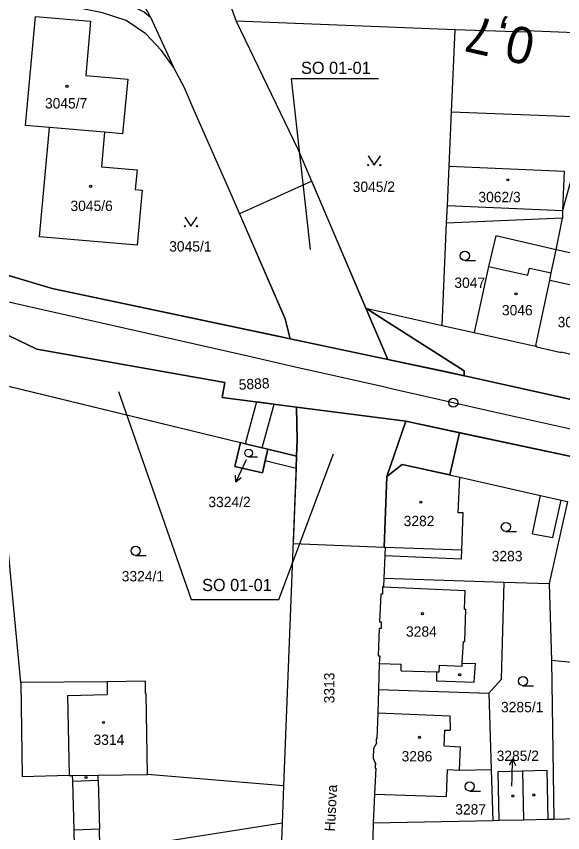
# Model space of a CAD drawing. Extents: x -738085 to -734306, y -1122197 to -1119753.
# Drawn here: x -734745.8 to -734656, y -1120277.9 to -1120143.5 of the extents above; entities that cross this region are included whole.
import ezdxf

# ---------------------------------------------------------------- set-up
doc = ezdxf.new("R2010")
doc.units = 0
for name, color, linetype in [('Dočasný zábor - do 1 roku', 7, 'Continuous'), ('Hranice parcel', 7, 'Continuous'), ('Parcelní čísla', 7, 'Continuous'), ('Pop  PČ popisy', 7, 'Continuous'), ('Popis PS-SO', 7, 'Continuous'), ('SŽDC', 7, 'Continuous'), ('VBř', 7, 'Continuous'), ('Vnitřní kresba', 7, 'Continuous'), ('Vrstva 1', 7, 'Continuous'), ('Vrstva 53', 7, 'Continuous'), ('Vrstva 7', 7, 'Continuous'), ('Značky budov', 7, 'Continuous'), ('Značky kultur', 7, 'Continuous')]:
    doc.layers.add(name, color=color, linetype=linetype)

msp = doc.modelspace()

# ---------------------------------------------------------------- linework, layer by layer
at = {"layer": 'Dočasný zábor - do 1 roku'}
for p, q in [((-734697.21, -1120170.68), (-734709.05, -1120176.02)), ((-734688.3, -1120191.56), (-734697.21, -1120170.68)), ((-734709.05, -1120176.02), (-734701.56, -1120193.32)), ((-734684.7, -1120199.99), (-734688.3, -1120191.56)), ((-734688.3, -1120191.56), (-734684.7, -1120199.99)), ((-734672.16, -1120201.86), (-734688.3, -1120191.56)), ((-734701.56, -1120193.32), (-734700.75, -1120196.59)), ((-734742.39, -1120198.31), (-734748.46, -1120195.41)), ((-734700.75, -1120196.59), (-734684.7, -1120199.99)), ((-734684.7, -1120199.99), (-734672.16, -1120202.69)), ((-734672.16, -1120202.69), (-734672.16, -1120201.86)), ((-734750.4, -1120203.56), (-734708.92, -1120213.68)), ((-734699.68, -1120207.84), (-734711.94, -1120206.26)), ((-734681.74, -1120210.16), (-734699.68, -1120207.84)), ((-734684.84, -1120219.24), (-734681.74, -1120210.16)), ((-734672.9, -1120212.05), (-734681.74, -1120210.16)), ((-734681.74, -1120210.16), (-734681.74, -1120210.16)), ((-734674.51, -1120219.01), (-734672.9, -1120212.05)), ((-734708.92, -1120213.68), (-734704.43, -1120214.77)), ((-734704.43, -1120214.77), (-734704.84, -1120216.6)), ((-734699.69, -1120215.93), (-734704.43, -1120214.77)), ((-734704.43, -1120214.77), (-734699.69, -1120215.93)), ((-734704.84, -1120216.6), (-734699.77, -1120217.88)), ((-734699.77, -1120217.88), (-734699.69, -1120215.93)), ((-734685.32, -1120230.86), (-734684.84, -1120219.24)), ((-734700.26, -1120230.3), (-734685.32, -1120230.86))]:
    msp.add_line(p, q, dxfattribs=at)
for points in [[(-734688.3, -1120191.56), (-734672.16, -1120201.86), (-734672.16, -1120202.69)], [(-734711.94, -1120206.26), (-734711.5, -1120203.79), (-734742.39, -1120198.31)], [(-734699.68, -1120207.84), (-734699.58, -1120213.2), (-734699.69, -1120215.93)], [(-734699.69, -1120215.93), (-734699.58, -1120213.2), (-734699.68, -1120207.84)], [(-734681.74, -1120210.16), (-734684.84, -1120219.24), (-734682.35, -1120217.26), (-734674.51, -1120219.01)], [(-734672.9, -1120212.05), (-734674.51, -1120219.01), (-734682.35, -1120217.26), (-734684.84, -1120219.24)], [(-734699.69, -1120215.93), (-734699.77, -1120217.88), (-734700.26, -1120230.3)]]:
    msp.add_lwpolyline(points, dxfattribs=at)
at = {"layer": 'Hranice parcel'}
for p, q in [((-734716.35, -1120125.79), (-734709.6, -1120144.34)), ((-734723.73, -1120143.69), (-734719.95, -1120151.88)), ((-734673.62, -1120145.74), (-734709.6, -1120144.34)), ((-734731.26, -1120162.62), (-734740.31, -1120161.83)), ((-734655.98, -1120175.49), (-734655.98, -1120176.76)), ((-734655.98, -1120176.76), (-734675.03, -1120177.58)), ((-734657.05, -1120181.95), (-734655.98, -1120176.76)), ((-734675.77, -1120194.41), (-734675.03, -1120177.58)), ((-734646.86, -1120184.23), (-734657.05, -1120181.95)), ((-734688.3, -1120191.56), (-734675.77, -1120194.41)), ((-734688.3, -1120191.56), (-734684.7, -1120199.99)), ((-734675.77, -1120194.41), (-734670.5, -1120195.57)), ((-734700.75, -1120196.59), (-734684.7, -1120199.99)), ((-734759.95, -1120201.23), (-734708.92, -1120213.68)), ((-734681.74, -1120210.16), (-734699.68, -1120207.84)), ((-734681.74, -1120210.16), (-734684.84, -1120219.24)), ((-734708.92, -1120213.68), (-734704.43, -1120214.77)), ((-734704.43, -1120214.77), (-734699.69, -1120215.93)), ((-734699.69, -1120215.93), (-734701.84, -1120270.16)), ((-734655.17, -1120223.37), (-734658.16, -1120236.85)), ((-734685.18, -1120232.28), (-734685.33, -1120236.01)), ((-734685.33, -1120236.01), (-734665.55, -1120236.62)), ((-734665.55, -1120236.62), (-734658.16, -1120236.85)), ((-734658.16, -1120236.85), (-734657.8, -1120249.53)), ((-734651.53, -1120250.18), (-734657.8, -1120249.53)), ((-734657.8, -1120249.53), (-734657.4, -1120275.69)), ((-734686.23, -1120254.29), (-734668.07, -1120254.9)), ((-734668.07, -1120254.9), (-734667.7, -1120267.49)), ((-734667.7, -1120267.49), (-734667.46, -1120275.9)), ((-734701.84, -1120270.16), (-734724.18, -1120268.31)), ((-734701.84, -1120270.16), (-734702.07, -1120276.31)), ((-734686.88, -1120271.51), (-734687.11, -1120276.3)), ((-734667.46, -1120275.9), (-734687.11, -1120276.3)), ((-734666.39, -1120275.88), (-734667.46, -1120275.9)), ((-734657.4, -1120275.69), (-734658.37, -1120275.71)), ((-734702.07, -1120276.31), (-734723.98, -1120279.74)), ((-734687.11, -1120276.3), (-734687.38, -1120287.23))]:
    msp.add_line(p, q, dxfattribs=at)
for points in [[(-734443.58, -1120106.95), (-734449.99, -1120133.29), (-734459.08, -1120154.68), (-734484.08, -1120187.66), (-734500.69, -1120202.26), (-734522.92, -1120216.44), (-734543.71, -1120224.54), (-734562.36, -1120229.51), (-734589.59, -1120229.56), (-734612.32, -1120225.54), (-734626.24, -1120221.38), (-734644.28, -1120218.16), (-734681.74, -1120210.16)], [(-735187.2, -1120177.07), (-735186.92, -1120175.94), (-735186.47, -1120174.12), (-735185.21, -1120172.48), (-735182.42, -1120171.13), (-735165.98, -1120166.38), (-735013.95, -1120116.34), (-735003.48, -1120113.01), (-735000.64, -1120112.19), (-735000, -1120112.13), (-734996.62, -1120111.83), (-734988.63, -1120112.11), (-734951.68, -1120115.51), (-734795.1, -1120131), (-734756.12, -1120134.99), (-734754.2, -1120137.32), (-734753.31, -1120137.78), (-734734.93, -1120139.52), (-734728.17, -1120141.08), (-734724.68, -1120142.84), (-734723.73, -1120143.69)], [(-734723.73, -1120143.69), (-734725.18, -1120140.86), (-734732.31, -1120124.29)], [(-734719.95, -1120151.88), (-734721.91, -1120149.18), (-734724.49, -1120146.43), (-734727.73, -1120144.25), (-734731.57, -1120142.94), (-734736.55, -1120141.99), (-734746.98, -1120140.71)], [(-734740.31, -1120161.83), (-734744.27, -1120161.48), (-734742.61, -1120143.59), (-734733.57, -1120144.32), (-734734.35, -1120153.3), (-734727.45, -1120153.86), (-734728.3, -1120162.89), (-734731.26, -1120162.62)], [(-734709.6, -1120144.34), (-734699.41, -1120165.53), (-734688.3, -1120191.56)], [(-734674.61, -1120168.17), (-734674.23, -1120159.26), (-734673.62, -1120145.74)], [(-734623.17, -1120147.65), (-734634.83, -1120147.22), (-734634.82, -1120146.97), (-734642.82, -1120146.66), (-734646.66, -1120146.57), (-734646.65, -1120146.28), (-734650.22, -1120146.13), (-734650.23, -1120146.43), (-734653.94, -1120146.26), (-734662.02, -1120145.93), (-734662.03, -1120146.17), (-734673.62, -1120145.74)], [(-734700.75, -1120196.59), (-734701.56, -1120193.32), (-734710.65, -1120172.31), (-734716.54, -1120159.04), (-734718.09, -1120155.33), (-734719.95, -1120151.88)], [(-734731.26, -1120162.62), (-734731.77, -1120168.29), (-734725.91, -1120168.82), (-734726.22, -1120172.05), (-734725.07, -1120172.15), (-734725.89, -1120181.22), (-734741.95, -1120179.82), (-734740.31, -1120161.83)], [(-734699.68, -1120207.84), (-734711.94, -1120206.26), (-734711.5, -1120203.79), (-734742.39, -1120198.31), (-734748.46, -1120195.41), (-734799.69, -1120183.7), (-734853.28, -1120170.95), (-734887.03, -1120164.91), (-734913.87, -1120162.91), (-734932.65, -1120163.73), (-734954.75, -1120168.56), (-734977.62, -1120176.17), (-734996.5, -1120184.52), (-735013.84, -1120194.15)], [(-734675.03, -1120177.58), (-734674.9, -1120174.66), (-734674.61, -1120168.17)], [(-734674.61, -1120168.17), (-734655.7, -1120169), (-734655.98, -1120175.49)], [(-734644.88, -1120172.99), (-734654.66, -1120170.67), (-734654.76, -1120171.11), (-734655.98, -1120175.49)], [(-734657.05, -1120181.95), (-734666.93, -1120179.68), (-734668.13, -1120184.69), (-734670.5, -1120195.57)], [(-734660.38, -1120197.73), (-734658.08, -1120186.95), (-734657.84, -1120185.77), (-734657.05, -1120181.95)], [(-734751.71, -1120184.82), (-734739.85, -1120188.3), (-734700.75, -1120196.59)], [(-734670.5, -1120195.57), (-734660.4, -1120197.83), (-734660.38, -1120197.73)], [(-734660.38, -1120197.73), (-734660.24, -1120197.79), (-734660.27, -1120197.93), (-734656.21, -1120198.85), (-734656.19, -1120198.75), (-734650.66, -1120200.04)], [(-734684.7, -1120199.99), (-734676.02, -1120201.83), (-734595.59, -1120219.69), (-734585.49, -1120220.06)], [(-734699.68, -1120207.84), (-734699.58, -1120213.2), (-734699.69, -1120215.93)], [(-734704.43, -1120214.77), (-734705.3, -1120218.66), (-734709.83, -1120217.6), (-734708.92, -1120213.68)], [(-734684.84, -1120219.24), (-734682.35, -1120217.26), (-734672.84, -1120219.38)], [(-734684.84, -1120219.24), (-734685.32, -1120230.86), (-734685.13, -1120230.87), (-734685.18, -1120232.28)], [(-734685.18, -1120232.28), (-734672.59, -1120232.82), (-734672.54, -1120231.34), (-734672.32, -1120225.25), (-734673.11, -1120225.22), (-734672.84, -1120219.38)], [(-734672.84, -1120219.38), (-734659.62, -1120222.37), (-734656.23, -1120223.13), (-734655.17, -1120223.37)], [(-734745, -1120253.17), (-734747.54, -1120226.51), (-734763.95, -1120228.37)], [(-734685.33, -1120236.01), (-734685.38, -1120237.41), (-734685.59, -1120237.4), (-734685.59, -1120237.59), (-734685.58, -1120238.61), (-734685.87, -1120238.6), (-734686.06, -1120243.18), (-734685.77, -1120243.19), (-734685.81, -1120244.27), (-734686.1, -1120244.26), (-734686.29, -1120248.78), (-734686, -1120248.79), (-734686.1, -1120250.03), (-734686.23, -1120254.29)], [(-734668.07, -1120254.9), (-734666, -1120252.6), (-734665.55, -1120236.62)], [(-734724.18, -1120268.31), (-734724.44, -1120254.99), (-734724.54, -1120254.99), (-734724.54, -1120252.96), (-734730.84, -1120253.02), (-734745, -1120253.17)], [(-734745, -1120253.17), (-734744.79, -1120268.61), (-734737.06, -1120268.38), (-734737.06, -1120268.48), (-734736.56, -1120268.47), (-734736.54, -1120269.37), (-734732.29, -1120269.25), (-734732.31, -1120268.42), (-734724.18, -1120268.31)], [(-734686.23, -1120254.29), (-734686.34, -1120258.15), (-734686.53, -1120262.41), (-734686.63, -1120262.41), (-734686.63, -1120263.01), (-734686.53, -1120263.01), (-734687.05, -1120264.04), (-734687.12, -1120265.59), (-734686.66, -1120266.64), (-734686.77, -1120266.64), (-734686.78, -1120267.23), (-734686.67, -1120267.23), (-734686.88, -1120271.51)], [(-734686.88, -1120271.51), (-734675.05, -1120271.92), (-734674.88, -1120267.49), (-734672.94, -1120267.6), (-734667.7, -1120267.49)], [(-734666.39, -1120275.88), (-734666.55, -1120267.8), (-734662.55, -1120267.7), (-734658.54, -1120267.59), (-734658.37, -1120275.71)], [(-734658.37, -1120275.71), (-734662.38, -1120275.79), (-734666.39, -1120275.88)], [(-734645.64, -1120275.42), (-734653.62, -1120275.6), (-734657.4, -1120275.69)], [(-734723.98, -1120279.74), (-734732.02, -1120279.99), (-734732.09, -1120277.29), (-734736.31, -1120277.46), (-734736.24, -1120280.12), (-734736.23, -1120280.47), (-734773.85, -1120281.17), (-734773.86, -1120280.72), (-734781.95, -1120280.95), (-734781.94, -1120278.36), (-734786.28, -1120278.43), (-734786.18, -1120281.07), (-734786.71, -1120281.08), (-734786.69, -1120281.71), (-734786.25, -1120281.73), (-734785.59, -1120322.68), (-734785.53, -1120326.63), (-734789.62, -1120326.88), (-734789.5, -1120335.2)], [(-734702.07, -1120276.31), (-734704.41, -1120338.78), (-734704.62, -1120339.25), (-734705.13, -1120339.47)]]:
    msp.add_lwpolyline(points, dxfattribs=at)
at = {"layer": 'Pop  PČ popisy'}
for p, q in [((-734708, -1120216.53), (-734708.43, -1120217.43)), ((-734708.43, -1120217.43), (-734709.7, -1120220.15)), ((-734709.7, -1120220.15), (-734709.73, -1120219.03)), ((-734709.7, -1120220.15), (-734708.82, -1120219.45)), ((-734664.22, -1120265.78), (-734664.74, -1120266.77)), ((-734664.27, -1120268.78), (-734664.22, -1120265.78)), ((-734664.22, -1120265.78), (-734663.73, -1120266.79)), ((-734664.3, -1120270.19), (-734664.27, -1120268.78))]:
    msp.add_line(p, q, dxfattribs=at)
at = {"layer": 'Popis PS-SO'}
for points in [[(-734686.23, -1120153.8), (-734700.56, -1120153.8), (-734697.47, -1120181.89)], [(-734728.99, -1120205.29), (-734717.01, -1120239.51), (-734702.63, -1120239.51), (-734693.63, -1120215.53)]]:
    msp.add_lwpolyline(points, dxfattribs=at)
at = {"layer": 'SŽDC'}
for p, q in [((-734739.85, -1120188.3), (-734751.71, -1120184.82)), ((-734702.73, -1120196.17), (-734739.85, -1120188.3)), ((-734748.46, -1120195.41), (-734742.39, -1120198.31)), ((-734700.75, -1120196.59), (-734702.73, -1120196.17)), ((-734684.7, -1120199.99), (-734700.75, -1120196.59)), ((-734742.39, -1120198.31), (-734711.5, -1120203.79)), ((-734676.02, -1120201.83), (-734684.7, -1120199.99)), ((-734595.59, -1120219.69), (-734676.02, -1120201.83)), ((-734711.5, -1120203.79), (-734711.94, -1120206.26)), ((-734711.94, -1120206.26), (-734699.68, -1120207.84)), ((-734699.68, -1120207.84), (-734681.74, -1120210.16)), ((-734705.33, -1120214.55), (-734708.15, -1120213.87)), ((-734704.43, -1120214.77), (-734705.33, -1120214.55)), ((-734704.84, -1120216.6), (-734704.43, -1120214.77))]:
    msp.add_line(p, q, dxfattribs=at)
for points in [[(-734681.74, -1120210.16), (-734672.9, -1120212.05), (-734644.28, -1120218.16)], [(-734708.15, -1120213.87), (-734708.92, -1120213.68), (-734709.83, -1120217.6), (-734705.3, -1120218.66), (-734704.84, -1120216.6)]]:
    msp.add_lwpolyline(points, dxfattribs=at)
at = {"layer": 'VBř'}
for p, q in [((-734706.27, -1120206.99), (-734708.15, -1120213.87)), ((-734703.36, -1120207.37), (-734706.27, -1120206.99)), ((-734705.33, -1120214.55), (-734703.36, -1120207.37)), ((-734708.15, -1120213.87), (-734705.33, -1120214.55))]:
    msp.add_line(p, q, dxfattribs=at)
at = {"layer": 'Vnitřní kresba'}
for p, q in [((-734674.23, -1120159.26), (-734649.76, -1120160.2)), ((-734674.9, -1120174.66), (-734655.98, -1120175.49)), ((-734668.13, -1120184.69), (-734661.69, -1120186.14)), ((-734661.69, -1120186.14), (-734661.42, -1120184.95)), ((-734661.42, -1120184.95), (-734657.84, -1120185.77)), ((-734658.08, -1120186.95), (-734651.33, -1120188.46)), ((-734660.93, -1120228.68), (-734659.62, -1120222.37)), ((-734657.58, -1120229.27), (-734656.23, -1120223.13)), ((-734660.93, -1120228.68), (-734657.58, -1120229.27)), ((-734685.13, -1120230.87), (-734672.54, -1120231.34)), ((-734685.38, -1120237.41), (-734672, -1120238.01)), ((-734672.1, -1120241.08), (-734672, -1120238.01)), ((-734672.1, -1120241.08), (-734671.85, -1120241.09)), ((-734672.02, -1120246.41), (-734671.85, -1120241.09)), ((-734672.46, -1120250), (-734672.27, -1120246.4)), ((-734672.27, -1120246.4), (-734672.02, -1120246.41)), ((-734686.1, -1120250.03), (-734682.49, -1120250.12)), ((-734682.53, -1120251.22), (-734682.49, -1120250.12)), ((-734676.25, -1120251.42), (-734676.22, -1120250.33)), ((-734676.22, -1120250.33), (-734672.49, -1120250.48)), ((-734672.49, -1120250.48), (-734672.46, -1120250)), ((-734672.46, -1120250), (-734670.28, -1120250.05)), ((-734670.53, -1120253.11), (-734670.28, -1120250.05)), ((-734682.53, -1120251.22), (-734676.71, -1120251.41)), ((-734676.71, -1120251.41), (-734676.25, -1120251.42)), ((-734676.71, -1120251.41), (-734676.7, -1120252.86)), ((-734730.84, -1120253.02), (-734730.81, -1120255.15)), ((-734676.7, -1120252.86), (-734670.53, -1120253.11)), ((-734737.36, -1120255.32), (-734730.81, -1120255.15)), ((-734737.36, -1120255.32), (-734737.06, -1120268.38)), ((-734686.34, -1120258.15), (-734674.48, -1120258.65)), ((-734674.48, -1120258.65), (-734674.43, -1120261)), ((-734675.41, -1120263.59), (-734675.31, -1120261.02)), ((-734675.31, -1120261.02), (-734674.43, -1120261)), ((-734675.41, -1120263.59), (-734672.73, -1120263.74)), ((-734672.94, -1120267.6), (-734672.73, -1120263.74)), ((-734662.55, -1120267.7), (-734662.38, -1120275.79)), ((-734736.56, -1120268.47), (-734732.31, -1120268.42)), ((-734736.54, -1120269.37), (-734736.31, -1120277.46)), ((-734732.29, -1120269.25), (-734732.09, -1120277.29))]:
    msp.add_line(p, q, dxfattribs=at)
at = {"layer": 'Vrstva 1'}
msp.add_lwpolyline([(-734613.42, -1120220.79), (-734634.89, -1120215.96), (-734653.9, -1120211.66), (-734667.21, -1120208.65), (-734679.78, -1120205.8), (-734683.65, -1120204.92), (-734685.4, -1120204.52), (-734700.12, -1120201.2), (-734707.73, -1120199.48), (-734730.99, -1120194.2), (-734759.47, -1120187.75), (-734794.9, -1120179.75), (-734825.42, -1120172.84), (-734846.46, -1120168.09), (-734858.48, -1120165.34)], dxfattribs=at)
at = {"layer": 'Vrstva 53'}
for points in [[(-734751.71, -1120184.82), (-734739.85, -1120188.3), (-734700.75, -1120196.59), (-734684.7, -1120199.99), (-734676.02, -1120201.83), (-734595.59, -1120219.69), (-734585.49, -1120220.06), (-734570.35, -1120219.16)], [(-734562.36, -1120229.51), (-734589.59, -1120229.56), (-734612.32, -1120225.54), (-734626.24, -1120221.38), (-734644.28, -1120218.16), (-734681.74, -1120210.16), (-734699.68, -1120207.84), (-734711.94, -1120206.26), (-734711.5, -1120203.79), (-734742.39, -1120198.31), (-734748.46, -1120195.41)]]:
    msp.add_lwpolyline(points, dxfattribs=at)
msp.add_lwpolyline([(-734708.92, -1120213.68), (-734704.43, -1120214.77), (-734705.3, -1120218.66), (-734709.83, -1120217.6)], close=True, dxfattribs=at)
at = {"layer": 'Vrstva 7'}
msp.add_circle((-734673.94, -1120207.12), 0.75, dxfattribs=at)
at = {"layer": 'Značky budov'}
for centre in [(-734737.43, -1120155.06), (-734733.53, -1120171.51), (-734664.96, -1120170.45), (-734663.63, -1120189.2), (-734679.26, -1120223.48), (-734679.01, -1120241.83), (-734672.88, -1120251.88), (-734731.42, -1120259.74), (-734679.5, -1120262.18), (-734734.31, -1120268.8), (-734664.14, -1120271.82), (-734660.71, -1120271.66)]:
    msp.add_circle(centre, 0.175, dxfattribs=at)
at = {"layer": 'Značky kultur'}
for p, q in [((-734672.04, -1120183.7), (-734670.29, -1120183.7)), ((-734707.59, -1120216.02), (-734706.12, -1120216.02)), ((-734665.29, -1120228.31), (-734663.54, -1120228.31)), ((-734726.15, -1120232.24), (-734724.4, -1120232.24)), ((-734662.49, -1120253.68), (-734660.74, -1120253.68)), ((-734671.23, -1120271.01), (-734669.48, -1120271.01))]:
    msp.add_line(p, q, dxfattribs=at)
for points in [[(-734687.92, -1120166.52), (-734686.92, -1120168.02), (-734685.92, -1120166.52)], [(-734718.05, -1120176.57), (-734717.05, -1120178.07), (-734716.05, -1120176.57)]]:
    msp.add_lwpolyline(points, dxfattribs=at)
for centre, radius in [((-734687.92, -1120168.02), 0.1), ((-734685.92, -1120168.02), 0.1), ((-734718.05, -1120178.07), 0.1), ((-734716.05, -1120178.07), 0.1), ((-734672.04, -1120182.95), 0.75), ((-734707.59, -1120215.39), 0.63), ((-734665.29, -1120227.56), 0.75), ((-734726.15, -1120231.49), 0.75), ((-734662.49, -1120252.93), 0.75), ((-734671.23, -1120270.26), 0.75)]:
    msp.add_circle(centre, radius, dxfattribs=at)

# ---------------------------------------------------------------- texts
at = {"layer": 'Parcelní čísla'}
for s, p in [('3045/7', (-734741.05, -1120158.7)), ('3045/2', (-734690.47, -1120172.43)), ('3062/3', (-734669.81, -1120174.12)), ('3045/6', (-734736.86, -1120175.57)), ('3045/1', (-734720.63, -1120182.24)), ('3047', (-734673.76, -1120188.22)), ('3046', (-734665.94, -1120192.74)), ('3048', (-734656.78, -1120194.7)), ('3324/2', (-734714.19, -1120224.3)), ('3282', (-734682.09, -1120227.43)), ('3283', (-734667.62, -1120233.2)), ('3324/1', (-734728.43, -1120236.52)), ('3284', (-734681.7, -1120245.62)), ('3285/1', (-734666.09, -1120258.05)), ('3314', (-734733.07, -1120263.42)), ('3286', (-734682.43, -1120266.14)), ('3285/2', (-734666.81, -1120266.06)), ('3287', (-734673.61, -1120274.88))]:
    msp.add_text(s, height=1.7, dxfattribs=at).set_placement(p)
for s, rotation, p in [('5888', 3, (-734709.16, -1120205)), ('3313', 90, (-734693.47, -1120256.58))]:
    msp.add_text(s, height=1.7, rotation=rotation, dxfattribs=at).set_placement(p)
at = {"layer": 'Pop  PČ popisy'}
msp.add_text('Husova', height=1.7, rotation=87, dxfattribs=at).set_placement((-734693.41, -1120277.7))
at = {"layer": 'Popis PS-SO'}
for p in [(-734698.96, -1120153.01), (-734715.22, -1120238.11)]:
    msp.add_text('SO 01-01', height=2, dxfattribs=at).set_placement(p)
at = {"layer": 'Vrstva 7'}
msp.add_text('0,7', height=6, rotation=167.2383, dxfattribs=at).set_placement((-734660.13, -1120145.82))

doc.saveas('drawing.dxf')
